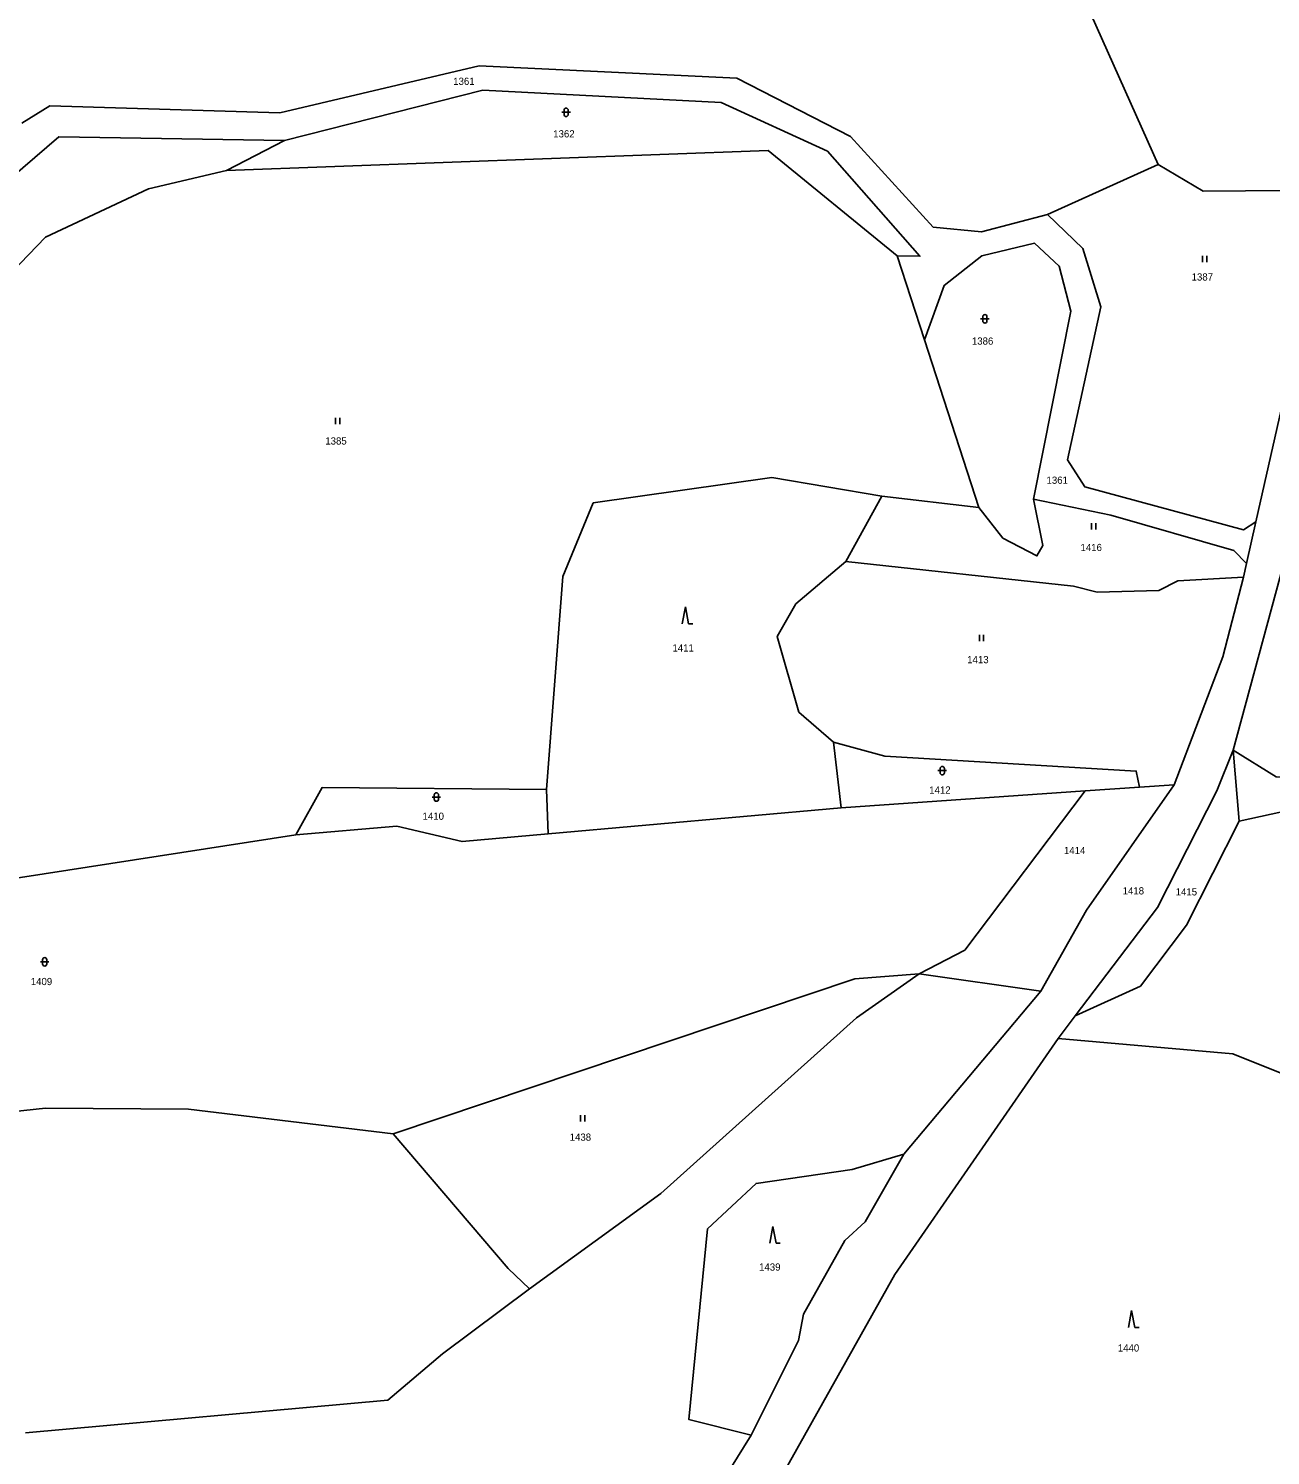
# Model space of a CAD drawing. Extents: x -520431 to -517205, y -1075927 to -1074013.
# Drawn here: x -517715.9 to -517422.6, y -1075574.4 to -1075237.3 of the extents above; entities that cross this region are included whole.
import ezdxf

# ---------------------------------------------------------------- set-up
doc = ezdxf.new("R2010")
doc.units = 0
for name, color, linetype in [('Hranice parcel', 7, 'Continuous'), ('Parcelní čísla', 7, 'Continuous'), ('Značky kultur', 7, 'Continuous')]:
    doc.layers.add(name, color=color, linetype=linetype)

msp = doc.modelspace()

# ---------------------------------------------------------------- linework, layer by layer
at = {"layer": 'Hranice parcel'}
for p, q in [((-517655.42, -1075263.78), (-517669.08, -1075270.85)), ((-517475.23, -1075281.28), (-517449.04, -1075269.41)), ((-517408.35, -1075275.53), (-517426, -1075353.88)), ((-517510.68, -1075291.04), (-517504.26, -1075310.85)), ((-517491.4, -1075350.5), (-517504.26, -1075310.85)), ((-517522.8, -1075363.25), (-517514.34, -1075347.76)), ((-517514.34, -1075347.76), (-517491.4, -1075350.5)), ((-517426, -1075353.88), (-517428.21, -1075363.71)), ((-517428.21, -1075363.71), (-517428.94, -1075366.95)), ((-517523.97, -1075421.43), (-517525.71, -1075405.9)), ((-517429.92, -1075424.54), (-517431.35, -1075407.81)), ((-517593.14, -1075427.57), (-517593.56, -1075417.05)), ((-517466.28, -1075417.42), (-517523.97, -1075421.43)), ((-517453.48, -1075416.53), (-517466.28, -1075417.42)), ((-517445.27, -1075415.96), (-517453.48, -1075416.53)), ((-517523.97, -1075421.43), (-517593.14, -1075427.57)), ((-517731.14, -1075439.89), (-517652.71, -1075427.77)), ((-517505.53, -1075460.62), (-517476.75, -1075464.68)), ((-517476.75, -1075464.68), (-517509.11, -1075503.18)), ((-517472.72, -1075475.87), (-517468.7, -1075470.57))]:
    msp.add_line(p, q, dxfattribs=at)
for points in [[(-517449.04, -1075269.41), (-517467.5, -1075228.22), (-517497.17, -1075216.43), (-517526.55, -1075197.31)], [(-517717.43, -1075259.69), (-517710.82, -1075255.6), (-517656.52, -1075257.23), (-517609.42, -1075246.11), (-517548.58, -1075249.05), (-517521.76, -1075262.8), (-517502.21, -1075284.22), (-517490.77, -1075285.37), (-517475.23, -1075281.28)], [(-517431.35, -1075407.81), (-517409.11, -1075325.54), (-517393.74, -1075279.61), (-517369.42, -1075259.35), (-517245.65, -1075251.89), (-517205.09, -1075249.45)], [(-517510.68, -1075291.04), (-517505.32, -1075291.1), (-517527.19, -1075266.31), (-517552.27, -1075254.81), (-517608.56, -1075251.89), (-517655.42, -1075263.78)], [(-517655.42, -1075263.78), (-517708.68, -1075262.91), (-517720.03, -1075272.64)], [(-517669.08, -1075270.85), (-517541.19, -1075266.12), (-517510.68, -1075291.04)], [(-517449.04, -1075269.41), (-517438.47, -1075275.74), (-517408.35, -1075275.53)], [(-517807.31, -1075440.67), (-517788.81, -1075395.35), (-517775.5, -1075372.4), (-517743.68, -1075319.59), (-517711.83, -1075286.64), (-517687.54, -1075275.18), (-517669.08, -1075270.85)], [(-517426, -1075353.88), (-517428.94, -1075355.72), (-517466.4, -1075345.57), (-517470.49, -1075339.19), (-517462.64, -1075303.04), (-517466.89, -1075289.3), (-517475.23, -1075281.28)], [(-517504.26, -1075310.85), (-517499.6, -1075298.01), (-517490.69, -1075291.04), (-517478.25, -1075288.03), (-517472.47, -1075293.43), (-517469.69, -1075304.05), (-517478.53, -1075348.46)], [(-517593.56, -1075417.05), (-517589.67, -1075366.8), (-517582.49, -1075349.37), (-517540.33, -1075343.35), (-517514.34, -1075347.76)], [(-517491.4, -1075350.5), (-517485.77, -1075357.69), (-517477.7, -1075361.9), (-517476.28, -1075359.47), (-517478.53, -1075348.46)], [(-517478.53, -1075348.46), (-517460.25, -1075352.31), (-517431.23, -1075360.62), (-517428.21, -1075363.71)], [(-517525.71, -1075405.9), (-517533.97, -1075398.78), (-517539.09, -1075380.91), (-517534.66, -1075373.24), (-517522.8, -1075363.25)], [(-517428.94, -1075366.95), (-517444.44, -1075367.75), (-517448.95, -1075370.07), (-517463.44, -1075370.44), (-517469.07, -1075369.05), (-517522.8, -1075363.25)], [(-517428.94, -1075366.95), (-517433.8, -1075385.71), (-517445.27, -1075415.96)], [(-517431.35, -1075407.81), (-517421.21, -1075414.07), (-517363.14, -1075417.13), (-517311.76, -1075415.03), (-517205.09, -1075404.24)], [(-517453.48, -1075416.53), (-517454.26, -1075412.73), (-517513.62, -1075409.23), (-517525.71, -1075405.9)], [(-517468.7, -1075470.57), (-517449.26, -1075444.95), (-517435.19, -1075417.39), (-517431.35, -1075407.81)], [(-517652.71, -1075427.77), (-517646.49, -1075416.57), (-517593.56, -1075417.05)], [(-517466.28, -1075417.42), (-517494.76, -1075455.04), (-517505.53, -1075460.62)], [(-517476.75, -1075464.68), (-517466.02, -1075445.57), (-517445.27, -1075415.96)], [(-517258.99, -1075416.26), (-517289.79, -1075419.09), (-517414.79, -1075421.25), (-517429.92, -1075424.54)], [(-517468.7, -1075470.57), (-517453.26, -1075463.5), (-517442.37, -1075449.11), (-517429.92, -1075424.54)], [(-517593.14, -1075427.57), (-517613.48, -1075429.38), (-517628.87, -1075425.76), (-517652.71, -1075427.77)], [(-517629.74, -1075498.41), (-517520.71, -1075461.82), (-517505.53, -1075460.62)], [(-517597.53, -1075535.05), (-517566.49, -1075512.49), (-517520.28, -1075471.03), (-517505.53, -1075460.62)], [(-517562.83, -1075628.57), (-517547.82, -1075596.74), (-517511.28, -1075531.62), (-517472.72, -1075475.87)], [(-517238.05, -1075548.41), (-517273.05, -1075552.04), (-517278.18, -1075529.84), (-517289.7, -1075516.82), (-517311.68, -1075511.48), (-517356.88, -1075517.13), (-517373.63, -1075511.58), (-517407.49, -1075489.15), (-517431.46, -1075479.51), (-517472.72, -1075475.87)], [(-517825.45, -1075508.41), (-517799.43, -1075513.61), (-517739.63, -1075495.3), (-517711.85, -1075492.36), (-517678.1, -1075492.61), (-517629.74, -1075498.41)], [(-517597.53, -1075535.05), (-517602.62, -1075530.25), (-517629.74, -1075498.41)], [(-517509.11, -1075503.18), (-517521.35, -1075506.81), (-517544.02, -1075510.13), (-517555.52, -1075520.85), (-517559.88, -1075565.9), (-517545.18, -1075569.61)], [(-517509.11, -1075503.18), (-517518.26, -1075519.23), (-517523.05, -1075523.59), (-517532.83, -1075541.04), (-517534.01, -1075547.25), (-517545.18, -1075569.61)], [(-517716.55, -1075569.07), (-517630.97, -1075561.31), (-517618.08, -1075550.38), (-517597.53, -1075535.05)], [(-517545.18, -1075569.61), (-517573.6, -1075615.3), (-517582.07, -1075631.02), (-517599.84, -1075654.15), (-517640.18, -1075695.64), (-517646.11, -1075705.45), (-517649.3, -1075716.5)]]:
    msp.add_lwpolyline(points, dxfattribs=at)
at = {"layer": 'Značky kultur'}
for p, q in [((-517589.39, -1075256.62), (-517589.39, -1075257.62)), ((-517588.39, -1075257.62), (-517588.39, -1075256.62)), ((-517589.89, -1075257.12), (-517587.89, -1075257.12)), ((-517438.6, -1075292.5), (-517438.6, -1075291)), ((-517437.6, -1075292.5), (-517437.6, -1075291)), ((-517491, -1075305.91), (-517489, -1075305.91)), ((-517490.5, -1075305.41), (-517490.5, -1075306.41)), ((-517489.5, -1075306.41), (-517489.5, -1075305.41)), ((-517643.35, -1075330.76), (-517643.35, -1075329.26)), ((-517642.35, -1075330.76), (-517642.35, -1075329.26)), ((-517464.8, -1075355.65), (-517464.8, -1075354.15)), ((-517463.8, -1075355.65), (-517463.8, -1075354.15)), ((-517560.71, -1075373.96), (-517561.46, -1075377.96)), ((-517559.96, -1075377.96), (-517560.71, -1075373.96)), ((-517559.96, -1075377.96), (-517558.96, -1075377.96)), ((-517491.29, -1075382.05), (-517491.29, -1075380.55)), ((-517490.29, -1075382.05), (-517490.29, -1075380.55)), ((-517501.07, -1075412.62), (-517499.07, -1075412.62)), ((-517500.57, -1075412.12), (-517500.57, -1075413.12)), ((-517499.57, -1075413.12), (-517499.57, -1075412.12)), ((-517620.03, -1075418.36), (-517620.03, -1075419.36)), ((-517619.03, -1075419.36), (-517619.03, -1075418.36)), ((-517620.53, -1075418.86), (-517618.53, -1075418.86)), ((-517713.04, -1075457.77), (-517711.04, -1075457.77)), ((-517712.54, -1075457.27), (-517712.54, -1075458.27)), ((-517711.54, -1075458.27), (-517711.54, -1075457.27)), ((-517585.49, -1075495.52), (-517585.49, -1075494.02)), ((-517584.49, -1075495.52), (-517584.49, -1075494.02)), ((-517540.06, -1075520.26), (-517540.81, -1075524.26)), ((-517539.31, -1075524.26), (-517540.06, -1075520.26)), ((-517539.31, -1075524.26), (-517538.31, -1075524.26)), ((-517455.34, -1075540.15), (-517456.09, -1075544.15)), ((-517454.59, -1075544.15), (-517455.34, -1075540.15)), ((-517454.59, -1075544.15), (-517453.59, -1075544.15))]:
    msp.add_line(p, q, dxfattribs=at)
for centre, start, end in [((-517588.89, -1075256.62), 0, 180), ((-517588.89, -1075257.62), 180, 359.9879), ((-517490, -1075305.41), 0, 180), ((-517490, -1075306.41), 180, 359.9879), ((-517500.07, -1075412.12), 0, 180), ((-517500.07, -1075413.12), 180, 359.9879), ((-517619.53, -1075418.36), 0, 180), ((-517619.53, -1075419.36), 180, 359.9879), ((-517712.04, -1075457.27), 0, 180), ((-517712.04, -1075458.27), 180, 359.9879)]:
    msp.add_arc(centre, 0.5, start, end, dxfattribs=at)

# ---------------------------------------------------------------- texts
at = {"layer": 'Parcelní čísla'}
for s, p in [('1361', (-517615.56, -1075250.64)), ('1362', (-517591.94, -1075263.05)), ('1387', (-517441.17, -1075296.85)), ('1386', (-517493.06, -1075312)), ('1385', (-517645.77, -1075335.59)), ('1361', (-517475.44, -1075344.86)), ('1416', (-517467.41, -1075360.75)), ('1411', (-517563.78, -1075384.49)), ('1413', (-517494.17, -1075387.24)), ('1412', (-517503.14, -1075418.05)), ('1410', (-517622.8, -1075424.23)), ('1414', (-517471.33, -1075432.33)), ('1418', (-517457.46, -1075441.86)), ('1415', (-517444.94, -1075442.1)), ('1409', (-517715.33, -1075463.28)), ('1438', (-517588.05, -1075500.04)), ('1439', (-517543.32, -1075530.72)), ('1440', (-517458.6, -1075549.84))]:
    msp.add_text(s, height=1.7, dxfattribs=at).set_placement(p)

doc.saveas('drawing.dxf')
